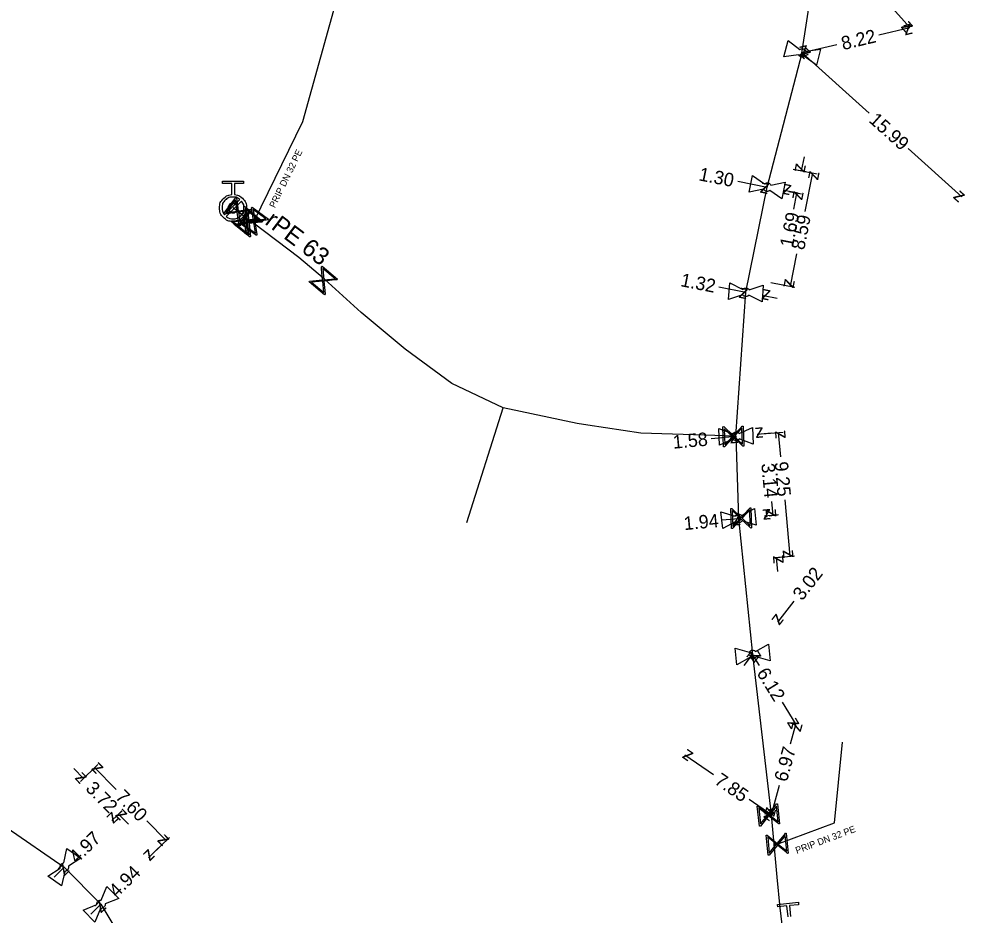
# Model space of a CAD drawing. Extents: x -643842 to -636370, y -1119190 to -1110210.
# Drawn here: x -637147.6 to -637077.2, y -1115990.9 to -1115924.2 of the extents above; entities that cross this region are included whole.
import ezdxf

# ---------------------------------------------------------------- set-up
doc = ezdxf.new("R2010")
doc.units = 0
for name, color, linetype in [('22', 7, 'Continuous'), ('Default', 7, 'Continuous'), ('Level 10', 7, 'Continuous'), ('Level 16', 7, 'Continuous'), ('Level 20', 7, 'Continuous'), ('Level 21', 7, 'Continuous'), ('Level 23', 7, 'Continuous'), ('Level 28', 7, 'Continuous'), ('Level 33', 7, 'Continuous')]:
    doc.layers.add(name, color=color, linetype=linetype)

msp = doc.modelspace()

# ---------------------------------------------------------------- linework, layer by layer
at = {"layer": 'Default'}
for points in [[(-637089.479, -1115926.461), (-637089.436, -1115926.432), (-637089.384, -1115926.418), (-637089.301, -1115926.397), (-637089.221, -1115926.417), (-637089.142, -1115926.438), (-637089.082, -1115926.497), (-637089.043, -1115926.535), (-637089.02, -1115926.582)], [(-637089.123, -1115926.977), (-637089.166, -1115927.007), (-637089.219, -1115927.021), (-637089.3, -1115927.043), (-637089.379, -1115927.022), (-637089.459, -1115927.001), (-637089.521, -1115926.941), (-637089.559, -1115926.904), (-637089.582, -1115926.857)], [(-637092.103, -1115936.462), (-637092.062, -1115936.431), (-637092.011, -1115936.414), (-637091.928, -1115936.388), (-637091.848, -1115936.404), (-637091.768, -1115936.42), (-637091.704, -1115936.475), (-637091.663, -1115936.511), (-637091.638, -1115936.557)], [(-637131.556, -1115937.264), (-637131.196, -1115937.294), (-637130.939, -1115937.555), (-637130.649, -1115937.848), (-637130.65, -1115938.264), (-637130.651, -1115938.678), (-637130.945, -1115938.97), (-637131.239, -1115939.261), (-637131.655, -1115939.26), (-637132.067, -1115939.259), (-637132.359, -1115938.966), (-637132.651, -1115938.673), (-637132.65, -1115938.259), (-637132.649, -1115937.843), (-637132.357, -1115937.551), (-637132.099, -1115937.29), (-637131.739, -1115937.264)], [(-637091.718, -1115936.957), (-637091.76, -1115936.99), (-637091.812, -1115937.007), (-637091.892, -1115937.033), (-637091.972, -1115937.017), (-637092.052, -1115937.001), (-637092.118, -1115936.944), (-637092.158, -1115936.909), (-637092.184, -1115936.863)], [(-637131.141, -1115937.624), (-637131.357, -1115937.446), (-637131.65, -1115937.445), (-637131.988, -1115937.445), (-637132.226, -1115937.681), (-637132.464, -1115937.918), (-637132.465, -1115938.256), (-637132.465, -1115938.549), (-637132.288, -1115938.766)], [(-637132.16, -1115938.895), (-637131.943, -1115939.07), (-637131.654, -1115939.07), (-637131.318, -1115939.071), (-637131.079, -1115938.835), (-637130.84, -1115938.598), (-637130.84, -1115938.26), (-637130.839, -1115937.971), (-637131.012, -1115937.754)], [(-637131.65, -1115937.885), (-637131.556, -1115937.885), (-637131.466, -1115937.933), (-637131.376, -1115937.982), (-637131.326, -1115938.072), (-637131.275, -1115938.162), (-637131.275, -1115938.26), (-637131.275, -1115938.358), (-637131.324, -1115938.447), (-637131.374, -1115938.536), (-637131.463, -1115938.586), (-637131.553, -1115938.635), (-637131.65, -1115938.635), (-637131.747, -1115938.635), (-637131.837, -1115938.586), (-637131.926, -1115938.536), (-637131.976, -1115938.447), (-637132.025, -1115938.358), (-637132.025, -1115938.26), (-637132.025, -1115938.162), (-637131.975, -1115938.072), (-637131.924, -1115937.982), (-637131.835, -1115937.933), (-637131.745, -1115937.885), (-637131.65, -1115937.885)], [(-637131.65, -1115937.932), (-637131.733, -1115937.932), (-637131.812, -1115937.974), (-637131.89, -1115938.016), (-637131.934, -1115938.095), (-637131.978, -1115938.174), (-637131.978, -1115938.26), (-637131.978, -1115938.346), (-637131.935, -1115938.424), (-637131.892, -1115938.501), (-637131.814, -1115938.545), (-637131.735, -1115938.588), (-637131.65, -1115938.588), (-637131.565, -1115938.588), (-637131.486, -1115938.545), (-637131.408, -1115938.501), (-637131.365, -1115938.424), (-637131.322, -1115938.346), (-637131.322, -1115938.26), (-637131.322, -1115938.174), (-637131.366, -1115938.095), (-637131.411, -1115938.016), (-637131.489, -1115937.974), (-637131.568, -1115937.932), (-637131.65, -1115937.932)], [(-637093.713, -1115944.319), (-637093.677, -1115944.282), (-637093.628, -1115944.259), (-637093.55, -1115944.223), (-637093.468, -1115944.228), (-637093.387, -1115944.234), (-637093.317, -1115944.28), (-637093.271, -1115944.31), (-637093.24, -1115944.353)], [(-637093.268, -1115944.76), (-637093.305, -1115944.797), (-637093.354, -1115944.821), (-637093.43, -1115944.857), (-637093.511, -1115944.852), (-637093.593, -1115944.846), (-637093.666, -1115944.798), (-637093.71, -1115944.769), (-637093.741, -1115944.727)], [(-637094.473, -1115955.066), (-637094.44, -1115955.025), (-637094.393, -1115954.996), (-637094.321, -1115954.953), (-637094.239, -1115954.95), (-637094.158, -1115954.947), (-637094.081, -1115954.988), (-637094.033, -1115955.012), (-637093.998, -1115955.051)], [(-637093.985, -1115955.46), (-637094.018, -1115955.5), (-637094.064, -1115955.528), (-637094.138, -1115955.572), (-637094.22, -1115955.575), (-637094.302, -1115955.577), (-637094.376, -1115955.538), (-637094.425, -1115955.513), (-637094.46, -1115955.474)], [(-637094.295, -1115961.201), (-637094.266, -1115961.158), (-637094.221, -1115961.126), (-637094.152, -1115961.077), (-637094.071, -1115961.069), (-637093.99, -1115961.06), (-637093.91, -1115961.095), (-637093.861, -1115961.116), (-637093.823, -1115961.152)], [(-637093.781, -1115961.559), (-637093.811, -1115961.601), (-637093.854, -1115961.633), (-637093.925, -1115961.682), (-637094.007, -1115961.69), (-637094.088, -1115961.699), (-637094.165, -1115961.665), (-637094.215, -1115961.643), (-637094.253, -1115961.607)], [(-637093.249, -1115971.324), (-637093.219, -1115971.28), (-637093.175, -1115971.248), (-637093.107, -1115971.198), (-637093.026, -1115971.189), (-637092.945, -1115971.18), (-637092.864, -1115971.213), (-637092.815, -1115971.234), (-637092.777, -1115971.27)], [(-637092.73, -1115971.676), (-637092.759, -1115971.719), (-637092.803, -1115971.751), (-637092.873, -1115971.801), (-637092.954, -1115971.81), (-637093.035, -1115971.819), (-637093.113, -1115971.786), (-637093.163, -1115971.765), (-637093.202, -1115971.729)], [(-637144.513, -1115987.419), (-637144.526, -1115987.368), (-637144.522, -1115987.314), (-637144.514, -1115987.23), (-637144.468, -1115987.162), (-637144.421, -1115987.095), (-637144.343, -1115987.057), (-637144.296, -1115987.033), (-637144.243, -1115987.028)], [(-637143.907, -1115987.26), (-637143.894, -1115987.31), (-637143.898, -1115987.364), (-637143.907, -1115987.45), (-637143.953, -1115987.517), (-637144, -1115987.584), (-637144.075, -1115987.621), (-637144.124, -1115987.645), (-637144.177, -1115987.65)], [(-637141.792, -1115990.121), (-637141.796, -1115990.069), (-637141.781, -1115990.016), (-637141.758, -1115989.935), (-637141.7, -1115989.877), (-637141.642, -1115989.82), (-637141.558, -1115989.797), (-637141.507, -1115989.783), (-637141.454, -1115989.787)], [(-637141.167, -1115990.078), (-637141.164, -1115990.13), (-637141.178, -1115990.182), (-637141.202, -1115990.264), (-637141.261, -1115990.322), (-637141.319, -1115990.379), (-637141.4, -1115990.401), (-637141.453, -1115990.416), (-637141.505, -1115990.411)]]:
    msp.add_open_spline(points, degree=3, dxfattribs=at)
at = {"layer": 'Level 10'}
for points in [[(-637084.264, -1115921.467), (-637081.3, -1115924.82)], [(-637083.6, -1115925.366), (-637081.3, -1115924.82)], [(-637086.722, -1115926.108), (-637089.3, -1115926.72)], [(-637084.331, -1115931.204), (-637089.3, -1115926.72)], [(-637089.168, -1115934.456), (-637089.372, -1115935.486)], [(-637081.429, -1115933.822), (-637077.43, -1115937.43)], [(-637089.967, -1115935.368), (-637088.178, -1115935.722)], [(-637089.967, -1115935.368), (-637089.029, -1115935.554)], [(-637089.092, -1115938.535), (-637088.522, -1115935.654)], [(-637094.092, -1115936.277), (-637091.91, -1115936.71)], [(-637089.609, -1115937.166), (-637090.639, -1115936.962)], [(-637090.296, -1115937.03), (-637089.358, -1115937.216)], [(-637089.938, -1115938.344), (-637089.701, -1115937.148)], [(-637089.716, -1115941.682), (-637090.192, -1115944.084)], [(-637095.507, -1115944.141), (-637093.49, -1115944.54)], [(-637091.637, -1115943.798), (-637089.848, -1115944.152)], [(-637091.161, -1115945.001), (-637092.191, -1115944.797)], [(-637096.083, -1115955.431), (-637094.23, -1115955.262)], [(-637091.615, -1115955.024), (-637092.661, -1115955.119)], [(-637092.312, -1115955.087), (-637090.714, -1115954.941)], [(-637090.897, -1115956.792), (-637091.063, -1115954.973)], [(-637091.59, -1115960.107), (-637091.496, -1115961.147)], [(-637090.605, -1115959.989), (-637090.222, -1115964.184)], [(-637091.059, -1115961.108), (-637092.105, -1115961.203)], [(-637091.756, -1115961.171), (-637091.147, -1115961.116)], [(-637095.27, -1115961.491), (-637094.039, -1115961.379)], [(-637091.471, -1115964.298), (-637089.873, -1115964.152)], [(-637091.471, -1115964.298), (-637090.862, -1115964.243)], [(-637091.115, -1115965.32), (-637091.211, -1115964.274)], [(-637089.914, -1115967.526), (-637091.14, -1115969.11)], [(-637093.633, -1115972.33), (-637092.99, -1115971.5)], [(-637092.487, -1115972.317), (-637092.99, -1115971.5)], [(-637090.804, -1115975.048), (-637089.78, -1115976.71)], [(-637090.175, -1115978.156), (-637089.78, -1115976.71)], [(-637095.907, -1115980.462), (-637098.03, -1115979)], [(-637143.506, -1115979.982), (-637142.772, -1115980.732)], [(-637143.01, -1115980.965), (-637141.702, -1115979.686)], [(-637140.354, -1115981.564), (-637141.952, -1115979.93)], [(-637143.01, -1115980.965), (-637142.522, -1115980.488)], [(-637091.019, -1115981.251), (-637091.614, -1115983.43)], [(-637093.262, -1115982.282), (-637091.562, -1115983.453)], [(-637139.909, -1115983.134), (-637140.66, -1115983.868)], [(-637140.41, -1115983.623), (-637139.922, -1115983.146)], [(-637139.438, -1115984.141), (-637140.172, -1115983.39)], [(-637138.072, -1115983.897), (-637136.638, -1115985.363)], [(-637137.696, -1115986.398), (-637136.388, -1115985.119)], [(-637137.195, -1115985.909), (-637137.946, -1115986.643)], [(-637144.961, -1115988.074), (-637144.21, -1115987.34)], [(-637142.231, -1115990.834), (-637141.48, -1115990.1)]]:
    msp.add_lwpolyline(points, dxfattribs=at)
at = {"layer": 'Level 16'}
for points in [[(-637130.249, -1115938.383), (-637131.148, -1115939.584), (-637131.201, -1115939.544), (-637131.215, -1115939.417), (-637131.336, -1115938.585), (-637132.296, -1115938.724), (-637132.349, -1115938.685), (-637131.45, -1115937.484), (-637131.397, -1115937.524), (-637131.261, -1115938.486), (-637130.43, -1115938.365), (-637130.302, -1115938.343), (-637130.249, -1115938.383)], [(-637132.183, -1115938.619), (-637131.348, -1115938.498), (-637131.469, -1115937.666), (-637132.183, -1115938.619)], [(-637130.809, -1115938.126), (-637129.67, -1115939.103), (-637129.713, -1115939.153), (-637129.842, -1115939.158), (-637130.679, -1115939.224), (-637130.604, -1115940.191), (-637130.647, -1115940.242), (-637131.786, -1115939.265), (-637131.743, -1115939.215), (-637130.774, -1115939.143), (-637130.839, -1115938.305), (-637130.852, -1115938.177), (-637130.809, -1115938.126)], [(-637130.626, -1115938.32), (-637129.454, -1115939.256), (-637129.495, -1115939.308), (-637129.623, -1115939.318), (-637130.458, -1115939.412), (-637130.349, -1115940.377), (-637130.39, -1115940.428), (-637131.562, -1115939.492), (-637131.521, -1115939.44), (-637130.555, -1115939.334), (-637130.649, -1115938.5), (-637130.667, -1115938.371), (-637130.626, -1115938.32)], [(-637130.419, -1115938.453), (-637131.249, -1115938.573), (-637131.128, -1115939.401), (-637130.419, -1115938.453)], [(-637130.236, -1115938.204), (-637129.025, -1115939.089), (-637129.064, -1115939.142), (-637129.191, -1115939.158), (-637130.021, -1115939.288), (-637129.87, -1115940.247), (-637129.909, -1115940.3), (-637131.121, -1115939.415), (-637131.082, -1115939.362), (-637130.121, -1115939.215), (-637130.252, -1115938.385), (-637130.275, -1115938.257), (-637130.236, -1115938.204)], [(-637130.751, -1115938.3), (-637130.686, -1115939.136), (-637129.852, -1115939.071), (-637130.751, -1115938.3)], [(-637130.561, -1115938.491), (-637130.468, -1115939.325), (-637129.636, -1115939.231), (-637130.561, -1115938.491)], [(-637130.164, -1115938.373), (-637130.034, -1115939.201), (-637129.208, -1115939.071), (-637130.164, -1115938.373)], [(-637130.701, -1115940.071), (-637130.767, -1115939.231), (-637131.606, -1115939.296), (-637130.701, -1115940.071)], [(-637130.451, -1115940.26), (-637130.545, -1115939.422), (-637131.381, -1115939.516), (-637130.451, -1115940.26)], [(-637129.977, -1115940.135), (-637130.108, -1115939.302), (-637130.939, -1115939.432), (-637129.977, -1115940.135)], [(-637125.033, -1115942.603), (-637123.883, -1115943.567), (-637123.925, -1115943.617), (-637124.054, -1115943.624), (-637124.89, -1115943.699), (-637124.804, -1115944.666), (-637124.846, -1115944.716), (-637125.996, -1115943.753), (-637125.954, -1115943.703), (-637124.986, -1115943.619), (-637125.061, -1115942.783), (-637125.075, -1115942.654), (-637125.033, -1115942.603)], [(-637124.972, -1115942.776), (-637124.898, -1115943.612), (-637124.065, -1115943.537), (-637124.972, -1115942.776)], [(-637124.903, -1115944.547), (-637124.978, -1115943.707), (-637125.816, -1115943.782), (-637124.903, -1115944.547)], [(-637093.704, -1115954.497), (-637093.657, -1115955.996), (-637093.723, -1115955.998), (-637093.813, -1115955.907), (-637094.426, -1115955.333), (-637095.09, -1115956.041), (-637095.156, -1115956.043), (-637095.203, -1115954.544), (-637095.137, -1115954.542), (-637094.43, -1115955.208), (-637093.856, -1115954.595), (-637093.769, -1115954.499), (-637093.704, -1115954.497)], [(-637095.067, -1115955.888), (-637094.491, -1115955.273), (-637095.104, -1115954.697), (-637095.067, -1115955.888)], [(-637093.792, -1115954.657), (-637094.366, -1115955.269), (-637093.755, -1115955.841), (-637093.792, -1115954.657)], [(-637093.114, -1115960.587), (-637093.067, -1115962.086), (-637093.133, -1115962.088), (-637093.223, -1115961.997), (-637093.836, -1115961.423), (-637094.5, -1115962.131), (-637094.566, -1115962.133), (-637094.613, -1115960.634), (-637094.547, -1115960.632), (-637093.84, -1115961.298), (-637093.266, -1115960.685), (-637093.179, -1115960.589), (-637093.114, -1115960.587)], [(-637094.477, -1115961.978), (-637093.901, -1115961.363), (-637094.514, -1115960.787), (-637094.477, -1115961.978)], [(-637093.202, -1115960.747), (-637093.776, -1115961.359), (-637093.165, -1115961.931), (-637093.202, -1115960.747)], [(-637091.153, -1115982.622), (-637090.981, -1115984.112), (-637091.046, -1115984.12), (-637091.144, -1115984.037), (-637091.803, -1115983.515), (-637092.406, -1115984.276), (-637092.471, -1115984.284), (-637092.643, -1115982.794), (-637092.577, -1115982.786), (-637091.817, -1115983.392), (-637091.296, -1115982.733), (-637091.218, -1115982.63), (-637091.153, -1115982.622)], [(-637092.395, -1115984.122), (-637091.872, -1115983.461), (-637092.532, -1115982.939), (-637092.395, -1115984.122)], [(-637091.228, -1115982.789), (-637091.749, -1115983.446), (-637091.092, -1115983.966), (-637091.228, -1115982.789)], [(-637090.487, -1115984.81), (-637090.34, -1115986.303), (-637090.406, -1115986.309), (-637090.502, -1115986.225), (-637091.152, -1115985.693), (-637091.767, -1115986.444), (-637091.833, -1115986.45), (-637091.98, -1115984.957), (-637091.914, -1115984.951), (-637091.165, -1115985.569), (-637090.633, -1115984.919), (-637090.553, -1115984.817), (-637090.487, -1115984.81)], [(-637091.755, -1115986.289), (-637091.221, -1115985.637), (-637091.871, -1115985.104), (-637091.755, -1115986.289)], [(-637090.565, -1115984.976), (-637091.097, -1115985.625), (-637090.449, -1115986.155), (-637090.565, -1115984.976)]]:
    msp.add_lwpolyline(points, dxfattribs=at)
at = {"layer": 'Level 21'}
for points in [[(-637094.23, -1115955.262), (-637093.49, -1115944.54), (-637091.91, -1115936.71), (-637089.3, -1115926.72), (-637089.319, -1115926.747), (-637087.994, -1115918.056)], [(-637237.94, -1115924.63), (-637212.993, -1115942.084), (-637200.588, -1115951.742), (-637198.29, -1115953.52), (-637189.11, -1115959.05), (-637187.26, -1115960.04), (-637174.427, -1115967.22), (-637166.44, -1115972.16), (-637160.549, -1115976.135), (-637157.007, -1115978.525), (-637156.97, -1115978.55), (-637144.21, -1115987.34), (-637141.48, -1115990.1), (-637139.35, -1115993.63)], [(-637094.23, -1115955.262), (-637101.32, -1115955.03), (-637105.251, -1115954.422), (-637106.04, -1115954.3), (-637111.55, -1115953.13), (-637115.37, -1115951.32), (-637118.85, -1115948.77), (-637122.11, -1115946.05), (-637124.84, -1115943.56), (-637126.75, -1115941.96), (-637130.14, -1115939.39), (-637130.41, -1115939.26), (-637130.63, -1115939.07), (-637131.29, -1115938.52), (-637131.65, -1115938.26)], [(-637094.23, -1115955.262), (-637094.039, -1115961.379), (-637092.99, -1115971.5), (-637091.614, -1115983.43), (-637091.423, -1115985.63), (-637091.203, -1115988.085), (-637090.958, -1115990.36), (-637090.777, -1115992.041), (-637090.17, -1115997.67), (-637089.75, -1116008.07), (-637090.11, -1116022.496)]]:
    msp.add_lwpolyline(points, dxfattribs=at)
at = {"layer": 'Level 23'}
for points in [[(-637130.14, -1115939.39), (-637130.073, -1115939.252), (-637126.46, -1115931.82), (-637123.79, -1115922.17), (-637122.22, -1115918.47), (-637120.62, -1115915.67), (-637119.74, -1115914.32), (-637118.52, -1115913.31)], [(-637130.728, -1115939.184), (-637130.63, -1115939.07)], [(-637130.508, -1115939.374), (-637130.41, -1115939.26)], [(-637124.94, -1115943.66), (-637124.84, -1115943.56)], [(-637114.255, -1115961.69), (-637111.55, -1115953.13)], [(-637094.43, -1115955.27), (-637094.23, -1115955.262)], [(-637094.039, -1115961.379), (-637093.84, -1115961.36)], [(-637091.423, -1115985.63), (-637091.36, -1115985.63), (-637091.16, -1115985.63), (-637086.91, -1115984.04), (-637086.31, -1115978.04)], [(-637091.614, -1115983.43), (-637091.812, -1115983.453)]]:
    msp.add_lwpolyline(points, dxfattribs=at)
at = {"layer": 'Level 28'}
for points in [[(-637090.668, -1115927.008), (-637090.352, -1115925.799), (-637089.479, -1115926.461)], [(-637089.02, -1115926.582), (-637087.933, -1115926.431), (-637088.249, -1115927.64), (-637089.123, -1115926.977)], [(-637089.582, -1115926.857), (-637090.668, -1115927.008)], [(-637093.259, -1115937.076), (-637093.012, -1115935.851), (-637092.103, -1115936.462)], [(-637091.638, -1115936.557), (-637090.561, -1115936.345), (-637090.808, -1115937.57), (-637091.718, -1115936.957)], [(-637092.184, -1115936.863), (-637093.259, -1115937.076)], [(-637094.78, -1115945.077), (-637094.694, -1115943.83), (-637093.713, -1115944.319)], [(-637093.24, -1115944.353), (-637092.2, -1115944.002), (-637092.286, -1115945.249), (-637093.268, -1115944.76)], [(-637093.741, -1115944.727), (-637094.78, -1115945.077)], [(-637094.46, -1115955.474), (-637095.459, -1115955.926), (-637095.498, -1115954.677), (-637094.473, -1115955.066)], [(-637093.998, -1115955.051), (-637093, -1115954.599)], [(-637093, -1115954.599), (-637092.961, -1115955.848), (-637093.985, -1115955.46)], [(-637094.253, -1115961.607), (-637095.218, -1115962.13), (-637095.347, -1115960.887), (-637094.295, -1115961.201)], [(-637093.823, -1115961.152), (-637092.86, -1115960.629)], [(-637092.86, -1115960.629), (-637092.731, -1115961.872), (-637093.781, -1115961.559)], [(-637093.202, -1115971.729), (-637094.16, -1115972.264), (-637094.303, -1115971.022), (-637093.249, -1115971.324)], [(-637092.777, -1115971.27), (-637091.82, -1115970.735)], [(-637091.82, -1115970.735), (-637091.677, -1115971.977), (-637092.73, -1115971.676)], [(-637144.243, -1115987.028), (-637144.016, -1115985.956)], [(-637144.016, -1115985.956), (-637142.987, -1115986.665), (-637143.907, -1115987.26)], [(-637144.177, -1115987.65), (-637144.405, -1115988.724), (-637145.434, -1115988.015), (-637144.513, -1115987.419)], [(-637141.454, -1115989.787), (-637141.031, -1115988.776)], [(-637141.031, -1115988.776), (-637140.152, -1115989.665), (-637141.167, -1115990.078)], [(-637141.505, -1115990.411), (-637141.929, -1115991.423), (-637142.808, -1115990.534), (-637141.792, -1115990.121)]]:
    msp.add_lwpolyline(points, dxfattribs=at)
at = {"layer": 'Level 33'}
for points in [[(-637131.739, -1115937.264), (-637131.737, -1115936.443), (-637132.427, -1115936.441), (-637132.426, -1115936.258), (-637130.864, -1115936.262), (-637130.864, -1115936.445), (-637131.554, -1115936.444), (-637131.556, -1115937.264)], [(-637132.288, -1115938.766), (-637131.141, -1115937.624)], [(-637131.012, -1115937.754), (-637132.16, -1115938.895)], [(-637090.359, -1115991.037), (-637090.44, -1115990.221), (-637091.127, -1115990.289), (-637091.145, -1115990.107), (-637089.59, -1115989.952), (-637089.572, -1115990.135), (-637090.258, -1115990.203), (-637090.177, -1115991.019)]]:
    msp.add_lwpolyline(points, dxfattribs=at)

# ---------------------------------------------------------------- texts
at = {"layer": '22'}
for rotation, p in [(64.07621, (-637128.535, -1115938.301)), (20.51171, (-637089.701, -1115986.351))]:
    msp.add_text('PRIP DN 32 PE', height=0.5, rotation=rotation, dxfattribs=at).set_placement(p)
at = {"layer": 'Level 10'}
for s, rotation, p in [('z', 311.47907, (-637082.006, -1115924.777)), ('z', 13.36023, (-637081.671, -1115925.422)), ('8.22', 13.36023, (-637086.266, -1115926.513)), ('z', 137.94085, (-637088.594, -1115926.684)), ('z', 193.36021, (-637088.929, -1115926.118)), ('15.99', 317.94087, (-637084.406, -1115931.809)), ('z', 258.80282, (-637089.766, -1115934.898)), ('1.30', 348.78548, (-637097.047, -1115936.201)), ('z', 78.79465, (-637088.128, -1115936.242)), ('z', 348.78544, (-637092.498, -1115937.103)), ('z', 168.78546, (-637090.051, -1115936.569)), ('z', 78.80284, (-637089.308, -1115937.735)), ('z', 317.94089, (-637078.136, -1115937.466)), ('1.69', 78.80284, (-637090.003, -1115941.245)), ('8.59', 78.79465, (-637089.157, -1115941.436)), ('1.32', 348.80886, (-637098.408, -1115944.077)), ('z', 258.79468, (-637090.585, -1115943.497)), ('z', 348.80887, (-637094.078, -1115944.933)), ('z', 168.80889, (-637091.603, -1115944.404)), ('z', 185.20759, (-637092.208, -1115954.576)), ('z', 95.21688, (-637090.519, -1115955.426)), ('1.58', 5.20761, (-637098.884, -1115956.188)), ('z', 5.20761, (-637094.683, -1115955.805)), ('3.14', 275.20767, (-637092.348, -1115957.306)), ('9.25', 275.21684, (-637091.363, -1115957.186)), ('1.94', 5.19976, (-637098.071, -1115962.248)), ('z', 5.19976, (-637094.492, -1115961.922)), ('z', 185.19974, (-637091.652, -1115960.66)), ('z', 275.20763, (-637092.039, -1115960.695)), ('z', 275.21686, (-637090.765, -1115963.732)), ('z', 95.20765, (-637090.667, -1115964.727)), ('3.02', 52.25805, (-637089.304, -1115967.555)), ('z', 232.25803, (-637091.229, -1115968.409)), ('z', 52.25805, (-637092.901, -1115972.201)), ('z', 121.6382, (-637092.302, -1115971.663)), ('6.12', 301.63816, (-637092.729, -1115972.877)), ('z', 301.63818, (-637090.468, -1115976.547)), ('z', 74.73478, (-637089.429, -1115977.324)), ('z', 145.45387, (-637097.335, -1115978.872)), ('6.97', 74.73478, (-637090.445, -1115981.045)), ('z', 134.36559, (-637141.245, -1115979.938)), ('z', 314.36798, (-637143.479, -1115980.725)), ('7.85', 325.45389, (-637095.902, -1115981.072)), ('3.72', 314.36802, (-637142.683, -1115981.538)), ('7.60', 314.36561, (-637140.467, -1115982.164)), ('z', 134.368, (-637139.465, -1115983.398)), ('z', 325.45391, (-637092.257, -1115983.581)), ('z', 254.73476, (-637091.965, -1115982.816)), ('z', 224.36359, (-637140.652, -1115983.161)), ('4.97', 44.36361, (-637143.268, -1115987.118)), ('z', 314.36557, (-637137.345, -1115985.356)), ('z', 224.36897, (-637137.938, -1115985.936)), ('z', 44.36361, (-637144.218, -1115988.047)), ('4.94', 44.36893, (-637140.304, -1115989.65)), ('z', 44.36893, (-637141.488, -1115990.807))]:
    msp.add_text(s, height=1, rotation=rotation, dxfattribs=at).set_placement(p)
at = {"layer": 'Level 20'}
msp.add_text('rPE 63', height=1.3, rotation=322.83376, dxfattribs=at).set_placement((-637129.348, -1115939.417))

doc.saveas('drawing.dxf')
